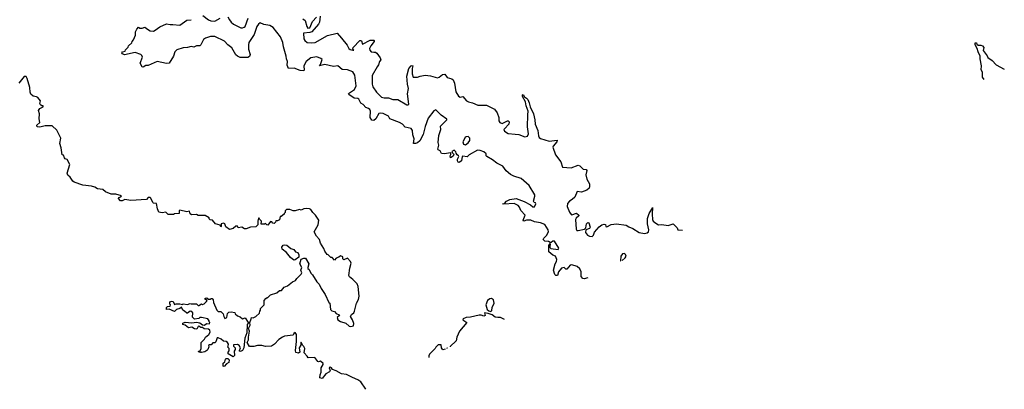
# Model space of a CAD drawing. Extents: x 2029826 to 2248070, y 228728 to 402406.
# Tile 315 of 368: x 2208123 to 2219394, y 231039 to 235274. Entities that reach past the tile are written whole.
import ezdxf

# ---------------------------------------------------------------- set-up
doc = ezdxf.new("R2010")
doc.units = 0

msp = doc.modelspace()

# ---------------------------------------------------------------- linework, layer by layer
at = {"layer": '0CON10XD'}
for points in [[(2214625, 232318), (2214585, 232305), (2214568, 232308), (2214552, 232332), (2214551, 232385), (2214535, 232420), (2214505, 232446), (2214445, 232465), (2214425, 232461), (2214385, 232414), (2214375, 232416), (2214355, 232434), (2214326, 232425), (2214289, 232385), (2214279, 232341), (2214262, 232342), (2214250, 232355), (2214232, 232405), (2214251, 232475), (2214269, 232505), (2214270, 232525), (2214255, 232565), (2214226, 232576), (2214180, 232615), (2214180, 232685), (2214195, 232710), (2214190, 232665), (2214202, 232652), (2214285, 232640), (2214296, 232656), (2214245, 232736), (2214225, 232738), (2214205, 232720), (2214195, 232720), (2214175, 232731), (2214135, 232738), (2214116, 232755), (2214121, 232769), (2214155, 232801), (2214175, 232845), (2214173, 232865), (2214135, 232928), (2214083, 232945), (2214016, 232956), (2213975, 232976), (2213924, 232976), (2213894, 232964), (2213886, 232976), (2213909, 233035), (2213859, 233089), (2213844, 233125), (2213828, 233145), (2213785, 233168), (2213665, 233160), (2213650, 233165), (2213672, 233168), (2213694, 233195), (2213735, 233215), (2213805, 233224), (2213899, 233189), (2213972, 233152), (2213995, 233130), (2214015, 233130), (2214031, 233165), (2214028, 233175), (2214011, 233181), (2214003, 233195), (2214020, 233250), (2214018, 233268), (2213954, 233375), (2213863, 233455), (2213781, 233481), (2213741, 233501), (2213693, 233543), (2213654, 233595), (2213585, 233630), (2213535, 233669), (2213470, 233705), (2213463, 233715), (2213463, 233735), (2213435, 233758), (2213395, 233774), (2213365, 233778), (2213268, 233725), (2213245, 233703), (2213195, 233711), (2213187, 233705), (2213182, 233655), (2213155, 233638), (2213141, 233641), (2213134, 233655), (2213136, 233675), (2213150, 233705), (2213147, 233715), (2213132, 233725), (2213118, 233745), (2213115, 233760), (2213095, 233780), (2213070, 233765), (2213072, 233752), (2213090, 233735), (2213092, 233725), (2213085, 233712), (2213055, 233690), (2213050, 233715), (2213058, 233728), (2213058, 233748), (2212983, 233737), (2212952, 233742), (2212935, 233772), (2212915, 233782), (2212911, 233791), (2212922, 233838), (2212912, 233865), (2212922, 233948), (2212943, 234015), (2212939, 234055), (2213011, 234125), (2213011, 234135), (2212949, 234179), (2212885, 234241), (2212865, 234230), (2212798, 234145), (2212765, 234051), (2212741, 233959), (2212705, 233885), (2212675, 233862), (2212654, 233854), (2212632, 233855), (2212638, 233908), (2212622, 233955), (2212619, 234005), (2212605, 234027), (2212535, 234043), (2212506, 234075), (2212471, 234095), (2212359, 234139), (2212345, 234167), (2212285, 234199), (2212255, 234203), (2212235, 234198), (2212201, 234139), (2212175, 234119), (2212155, 234121), (2212135, 234154), (2212139, 234225), (2212131, 234245), (2212115, 234258), (2212085, 234269), (2212055, 234302), (2212029, 234319), (2212005, 234363), (2211995, 234371), (2211953, 234373), (2211889, 234415), (2211886, 234425), (2211898, 234435), (2211955, 234473), (2211974, 234515), (2211959, 234639), (2211935, 234678), (2211875, 234700), (2211815, 234705), (2211765, 234746), (2211715, 234736), (2211615, 234762), (2211554, 234744), (2211568, 234762), (2211586, 234816), (2211569, 234829), (2211525, 234850), (2211457, 234835), (2211401, 234795), (2211375, 234745), (2211380, 234695), (2211375, 234689), (2211335, 234691), (2211265, 234718), (2211201, 234715), (2211183, 234753), (2211190, 234795), (2211176, 234825), (2211173, 234855), (2211142, 234962), (2211134, 235014), (2211108, 235078), (2211025, 235184), (2210988, 235208), (2210917, 235217), (2210875, 235236), (2210855, 235222), (2210836, 235194), (2210805, 235106), (2210746, 235014), (2210740, 234985), (2210742, 234935), (2210761, 234875), (2210755, 234852), (2210735, 234841), (2210645, 234839), (2210615, 234854), (2210595, 234873), (2210551, 234951), (2210505, 234986), (2210466, 235026), (2210355, 235080), (2210307, 235083), (2210248, 235062), (2210226, 235045), (2210196, 234985), (2210185, 234976), (2210145, 234974), (2210115, 234959), (2210085, 234967), (2210045, 234954), (2209995, 234952), (2209922, 234928), (2209898, 234905), (2209885, 234856), (2209835, 234774), (2209805, 234773), (2209695, 234796), (2209595, 234750), (2209565, 234750), (2209535, 234730), (2209524, 234735), (2209500, 234775), (2209527, 234845), (2209521, 234865), (2209510, 234875), (2209445, 234898), (2209323, 234873), (2209301, 234881), (2209292, 234895), (2209300, 234905), (2209330, 234915), (2209335, 234930), (2209365, 234960), (2209370, 234975), (2209405, 235010), (2209410, 235025), (2209427, 235043), (2209450, 235095), (2209448, 235135), (2209463, 235167), (2209482, 235188), (2209498, 235178), (2209525, 235178), (2209555, 235190), (2209587, 235167), (2209615, 235146), (2209656, 235144), (2209675, 235152), (2209725, 235192), (2209805, 235228), (2209845, 235217), (2209875, 235220), (2209955, 235210), (2210035, 235268), (2210085, 235274)], [(2210221, 235321), (2210283, 235273), (2210311, 235261), (2210355, 235257), (2210418, 235292)], [(2210506, 235305), (2210523, 235273), (2210544, 235244), (2210571, 235221), (2210655, 235181), (2210675, 235182), (2210693, 235187), (2210703, 235197), (2210739, 235291)], [(2211362, 235282), (2211390, 235265), (2211408, 235195), (2211420, 235175), (2211445, 235182), (2211475, 235252), (2211519, 235301)], [(2211563, 235315), (2211556, 235245), (2211545, 235222), (2211465, 235136), (2211445, 235127), (2211370, 235120), (2211376, 235055), (2211388, 235035), (2211415, 235014), (2211465, 235007), (2211505, 235014), (2211645, 235093), (2211755, 235119), (2211805, 235064), (2211870, 234980), (2211889, 234945), (2211905, 234932), (2211935, 234923), (2211948, 234925), (2211937, 234937), (2211941, 234955), (2212015, 235034), (2212025, 235037), (2212035, 235030), (2212045, 234992), (2212135, 235041), (2212178, 235038), (2212182, 235035), (2212180, 235025), (2212141, 234975), (2212128, 234945), (2212131, 234925), (2212145, 234907), (2212175, 234902), (2212195, 234901), (2212211, 234891), (2212250, 234835), (2212257, 234815), (2212243, 234795), (2212231, 234755), (2212214, 234735), (2212157, 234635), (2212157, 234535), (2212164, 234504), (2212206, 234445), (2212265, 234387), (2212295, 234378), (2212345, 234380), (2212395, 234361), (2212450, 234360), (2212555, 234299), (2212571, 234299), (2212576, 234305), (2212561, 234425), (2212575, 234485), (2212561, 234535), (2212553, 234625), (2212577, 234713), (2212605, 234744), (2212615, 234749), (2212623, 234745), (2212616, 234715), (2212615, 234655), (2212627, 234615), (2212675, 234614), (2212707, 234627), (2212765, 234638), (2212825, 234631), (2212905, 234609), (2212925, 234616), (2212963, 234647), (2212988, 234648), (2213015, 234611), (2213068, 234598), (2213086, 234585), (2213099, 234545), (2213115, 234448), (2213145, 234398), (2213165, 234388), (2213195, 234393), (2213238, 234345), (2213262, 234332), (2213305, 234321), (2213366, 234296), (2213465, 234293), (2213557, 234247), (2213590, 234205), (2213608, 234155), (2213606, 234115), (2213619, 234095), (2213645, 234086), (2213705, 234114), (2213715, 234114), (2213726, 234105), (2213722, 234075), (2213671, 234025), (2213666, 234014), (2213673, 233995), (2213715, 233969), (2213794, 233964)], [(2219162, 234589), (2219143, 234615), (2219143, 234673), (2219129, 234699), (2219133, 234745), (2219116, 234825), (2219118, 234855), (2219094, 234905), (2219083, 234943), (2219062, 234985), (2219062, 235008), (2219075, 235010), (2219080, 234995), (2219093, 234983), (2219125, 234983), (2219145, 234973), (2219159, 234955), (2219152, 234922), (2219198, 234858), (2219205, 234840), (2219255, 234807), (2219302, 234755), (2219394, 234707)], [(2212085, 231039), (2212028, 231125), (2211995, 231148), (2211932, 231175), (2211865, 231208), (2211805, 231218), (2211745, 231250), (2211704, 231264), (2211691, 231285), (2211675, 231291), (2211666, 231284), (2211677, 231255), (2211670, 231240), (2211627, 231215), (2211586, 231164), (2211560, 231170), (2211563, 231205), (2211574, 231235), (2211574, 231286), (2211598, 231322), (2211596, 231335), (2211565, 231360), (2211545, 231352), (2211535, 231358), (2211502, 231402), (2211425, 231400), (2211415, 231420), (2211380, 231455), (2211388, 231505), (2211375, 231530), (2211362, 231542), (2211345, 231580), (2211340, 231575), (2211340, 231545), (2211322, 231515), (2211330, 231465), (2211315, 231452), (2211285, 231460), (2211280, 231485), (2211292, 231585), (2211290, 231665), (2211275, 231690), (2211262, 231678), (2211255, 231660), (2211155, 231648), (2211130, 231635), (2211091, 231609), (2211040, 231555), (2211007, 231533), (2210935, 231528), (2210895, 231540), (2210845, 231542), (2210802, 231528), (2210755, 231530), (2210727, 231575), (2210743, 231605), (2210740, 231635), (2210752, 231705), (2210743, 231735), (2210762, 231775), (2210758, 231805), (2210772, 231848), (2210775, 231860), (2210795, 231857), (2210825, 231874), (2210868, 231912), (2210870, 231935), (2210880, 231945), (2210880, 231965), (2210920, 232005), (2210920, 232055), (2210942, 232078), (2210955, 232090), (2210965, 232090), (2210995, 232120), (2211067, 232143), (2211095, 232170), (2211118, 232172), (2211152, 232208), (2211190, 232225), (2211245, 232272), (2211280, 232285), (2211295, 232310), (2211345, 232358), (2211352, 232375), (2211342, 232405), (2211352, 232435), (2211330, 232475), (2211345, 232530), (2211375, 232542), (2211395, 232540), (2211432, 232475), (2211420, 232435), (2211422, 232422), (2211435, 232410), (2211455, 232370), (2211475, 232350), (2211525, 232270), (2211550, 232245), (2211572, 232195), (2211620, 232125), (2211662, 232035), (2211672, 232025), (2211680, 231955), (2211695, 231937), (2211725, 231930), (2211746, 231906), (2211781, 231891), (2211783, 231885), (2211758, 231862), (2211764, 231834), (2211795, 231814), (2211858, 231798), (2211895, 231762), (2211915, 231760), (2211942, 231768), (2211946, 231794), (2211934, 231834), (2211908, 231875), (2211920, 231895), (2211948, 231915), (2211957, 231933), (2211978, 232025), (2212002, 232068), (2212008, 232105), (2211998, 232215), (2211987, 232247), (2211938, 232298), (2211897, 232327), (2211891, 232341), (2211900, 232425), (2211916, 232484), (2211911, 232505), (2211875, 232542), (2211833, 232523), (2211820, 232535), (2211820, 232555), (2211795, 232570), (2211777, 232553), (2211745, 232540), (2211725, 232520), (2211698, 232548), (2211685, 232550), (2211655, 232580), (2211644, 232584), (2211615, 232620), (2211603, 232653), (2211568, 232715), (2211556, 232756), (2211522, 232795), (2211494, 232844), (2211540, 232925), (2211548, 232975), (2211510, 233035), (2211478, 233065), (2211455, 233100), (2211442, 233108), (2211405, 233112), (2211375, 233108), (2211345, 233092), (2211325, 233098), (2211275, 233082), (2211253, 233083), (2211215, 233100), (2211175, 233100), (2211160, 233085), (2211160, 233065), (2211150, 233055), (2211150, 233045), (2211115, 233020), (2211105, 233020), (2211095, 232980), (2211075, 232970), (2211055, 232970), (2211050, 232955), (2211035, 232940), (2211022, 232942), (2211008, 232958), (2210995, 232960), (2210965, 232920), (2210952, 232922), (2210935, 232940), (2210925, 232930), (2210885, 232930), (2210890, 232965), (2210870, 232985), (2210865, 233000), (2210855, 233000), (2210850, 232965), (2210848, 232925), (2210835, 232907), (2210825, 232902), (2210765, 232898), (2210715, 232878), (2210695, 232878), (2210665, 232898), (2210625, 232890), (2210615, 232910), (2210595, 232910), (2210567, 232883), (2210525, 232870), (2210482, 232902), (2210470, 232935), (2210455, 232942), (2210430, 232935), (2210430, 232905), (2210425, 232900), (2210418, 232918), (2210363, 232933), (2210330, 232975), (2210302, 232982), (2210292, 232992), (2210290, 233005), (2210245, 233030), (2210165, 233032), (2210145, 233040), (2210088, 233038), (2210075, 233050), (2210065, 233080), (2210035, 233074), (2209955, 233092), (2209948, 233085), (2209948, 233052), (2209895, 233050), (2209885, 233040), (2209823, 233043), (2209795, 233070), (2209755, 233062), (2209715, 233070), (2209700, 233105), (2209688, 233168), (2209655, 233170), (2209645, 233180), (2209625, 233230), (2209615, 233238), (2209593, 233237), (2209575, 233212), (2209395, 233203), (2209325, 233212), (2209295, 233197), (2209278, 233198), (2209252, 233225), (2209258, 233235), (2209280, 233245), (2209288, 233255), (2209225, 233273), (2209170, 233275), (2209105, 233302), (2209075, 233329), (2209014, 233334), (2208982, 233355), (2208946, 233366), (2208845, 233376), (2208745, 233414), (2208730, 233425), (2208700, 233470), (2208672, 233492), (2208666, 233515), (2208696, 233615), (2208665, 233672), (2208645, 233680), (2208635, 233690), (2208625, 233720), (2208610, 233725), (2208598, 233805), (2208582, 233855), (2208592, 233915), (2208548, 234008), (2208495, 234056), (2208415, 234059), (2208354, 234044), (2208322, 234045), (2208318, 234065), (2208353, 234095), (2208347, 234137), (2208349, 234195), (2208339, 234235), (2208354, 234256), (2208390, 234275), (2208390, 234285), (2208375, 234288), (2208359, 234299), (2208354, 234315), (2208360, 234345), (2208331, 234381), (2208315, 234389), (2208275, 234396), (2208250, 234420), (2208242, 234442), (2208237, 234495), (2208209, 234599), (2208195, 234623), (2208175, 234623), (2208113, 234545)], [(2213794, 233964), (2213835, 233958), (2213905, 233931), (2213935, 233941), (2213948, 233965), (2213936, 234045), (2213938, 234182), (2213944, 234225), (2213920, 234285), (2213912, 234332), (2213880, 234395), (2213878, 234412), (2213885, 234418), (2213900, 234390), (2213925, 234374), (2213938, 234358), (2213955, 234323), (2213967, 234275), (2214005, 234195), (2214021, 234125), (2214023, 234075), (2214053, 234005), (2214061, 233945), (2214070, 233925), (2214085, 233913), (2214185, 233882), (2214277, 233895), (2214271, 233875), (2214228, 233825), (2214226, 233815), (2214255, 233724), (2214319, 233645), (2214336, 233586), (2214435, 233577), (2214515, 233607), (2214535, 233598), (2214573, 233563), (2214606, 233556), (2214614, 233545), (2214604, 233495), (2214615, 233448), (2214644, 233395), (2214646, 233364), (2214640, 233345), (2214615, 233320), (2214555, 233297), (2214503, 233305), (2214479, 233241), (2214448, 233212), (2214415, 233194), (2214394, 233166), (2214389, 233135), (2214415, 233070), (2214435, 233041), (2214445, 233037), (2214495, 233057), (2214522, 233035), (2214522, 233025), (2214492, 232998), (2214486, 232984), (2214494, 232875), (2214500, 232860), (2214515, 232857), (2214588, 232872), (2214602, 232888), (2214610, 232935), (2214625, 232952), (2214636, 232946), (2214654, 232895), (2214645, 232881), (2214602, 232868), (2214601, 232835), (2214624, 232805), (2214645, 232793), (2214675, 232788), (2214691, 232805), (2214702, 232838), (2214758, 232902), (2214787, 232923), (2214815, 232930), (2214827, 232927), (2214834, 232905), (2214845, 232901), (2214892, 232928), (2214955, 232934), (2215065, 232918), (2215095, 232899), (2215141, 232881), (2215214, 232835), (2215275, 232823), (2215305, 232830), (2215321, 232845), (2215325, 232865), (2215310, 232935), (2215309, 232995), (2215330, 233055), (2215359, 233101), (2215365, 233122), (2215361, 233045), (2215365, 232985), (2215375, 232967), (2215405, 232941), (2215435, 232924), (2215475, 232928), (2215545, 232916), (2215605, 232933), (2215649, 232889), (2215658, 232865), (2215710, 232861)], [(2213225, 233840), (2213255, 233861), (2213275, 233890), (2213276, 233916), (2213256, 233936), (2213235, 233933), (2213223, 233925), (2213197, 233875), (2213205, 233848), (2213225, 233840)], [(2211265, 232518), (2211245, 232529), (2211221, 232551), (2211178, 232608), (2211126, 232645), (2211122, 232668), (2211138, 232692), (2211154, 232696), (2211179, 232689), (2211225, 232651), (2211261, 232641), (2211281, 232615), (2211308, 232605), (2211319, 232579), (2211317, 232553), (2211275, 232522), (2211265, 232518)], [(2215018, 232515), (2215055, 232546), (2215067, 232565), (2215059, 232585), (2215045, 232595), (2215025, 232592), (2215003, 232565), (2215002, 232512), (2215005, 232508)], [(2210565, 231412), (2210510, 231445), (2210510, 231465), (2210522, 231478), (2210522, 231495), (2210520, 231505), (2210500, 231525), (2210510, 231535), (2210512, 231555), (2210500, 231575), (2210485, 231586), (2210455, 231590), (2210430, 231615), (2210395, 231630), (2210385, 231630), (2210368, 231582), (2210355, 231570), (2210335, 231570), (2210315, 231550), (2210295, 231550), (2210285, 231540), (2210288, 231525), (2210278, 231495), (2210265, 231482), (2210242, 231468), (2210205, 231460), (2210195, 231470), (2210188, 231462), (2210172, 231465), (2210170, 231475), (2210190, 231480), (2210201, 231505), (2210200, 231575), (2210238, 231612), (2210250, 231635), (2210288, 231665), (2210302, 231695), (2210300, 231715), (2210285, 231728), (2210235, 231732), (2210217, 231747), (2210198, 231748), (2210175, 231762), (2210165, 231760), (2210152, 231728), (2210123, 231733), (2210095, 231752), (2210055, 231743), (2210015, 231772), (2209992, 231782), (2209992, 231795), (2210015, 231808), (2210095, 231800), (2210145, 231810), (2210185, 231802), (2210216, 231776), (2210235, 231772), (2210265, 231792), (2210295, 231790), (2210300, 231805), (2210292, 231812), (2210290, 231825), (2210275, 231848), (2210205, 231860), (2210185, 231860), (2210175, 231850), (2210123, 231843), (2210102, 231865), (2210103, 231915), (2210095, 231930), (2210075, 231936), (2210045, 231910), (2210035, 231910), (2210010, 231935), (2209990, 231945), (2209975, 231980), (2209957, 231963), (2209918, 231952), (2209895, 231932), (2209835, 231958), (2209803, 231953), (2209802, 231975), (2209815, 231988), (2209845, 231992), (2209850, 232005), (2209840, 232015), (2209840, 232035), (2209850, 232045), (2209865, 232048), (2209880, 232045), (2209895, 232010), (2209915, 232020), (2209955, 232020), (2209985, 232010), (2209995, 232018), (2210045, 232012), (2210075, 232022), (2210085, 232018), (2210145, 232020), (2210165, 232000), (2210175, 232000), (2210205, 232020), (2210215, 232012), (2210235, 232017), (2210262, 232045), (2210268, 232058), (2210240, 232075), (2210250, 232085), (2210265, 232088), (2210285, 232070), (2210305, 232070), (2210315, 232080), (2210325, 232080), (2210338, 232065), (2210340, 232035), (2210380, 231945), (2210395, 231930), (2210425, 231930), (2210450, 231905), (2210458, 231875), (2210471, 231851), (2210495, 231860), (2210501, 231909), (2210518, 231922), (2210545, 231928), (2210585, 231920), (2210590, 231905), (2210615, 231880), (2210645, 231870), (2210675, 231848), (2210705, 231858), (2210738, 231805), (2210738, 231795), (2210727, 231783), (2210721, 231685), (2210700, 231625), (2210690, 231515), (2210675, 231482), (2210651, 231471), (2210640, 231475), (2210640, 231485), (2210652, 231515), (2210635, 231542), (2210615, 231552), (2210572, 231548), (2210572, 231532), (2210590, 231515), (2210590, 231495), (2210578, 231475), (2210580, 231425), (2210565, 231412)], [(2213515, 231932), (2213528, 231942), (2213532, 231975), (2213554, 232025), (2213546, 232065), (2213525, 232080), (2213505, 232077), (2213478, 232055), (2213458, 232005), (2213474, 231954), (2213495, 231937), (2213515, 231932)], [(2213671, 231839), (2213625, 231862), (2213595, 231860), (2213565, 231867), (2213531, 231891), (2213485, 231909), (2213444, 231916), (2213452, 231885), (2213435, 231876), (2213405, 231888), (2213382, 231888), (2213285, 231867), (2213235, 231862), (2213200, 231845), (2213194, 231834), (2213240, 231805), (2213157, 231705), (2213128, 231635), (2213120, 231595), (2213052, 231528), (2213051, 231526)], [(2212995, 231497), (2212965, 231490), (2212953, 231513), (2212948, 231548), (2212915, 231550), (2212885, 231520), (2212880, 231505), (2212815, 231440), (2212808, 231422), (2212807, 231403)], [(2213020, 231510), (2213015, 231510), (2213010, 231505)], [(2210465, 231300), (2210450, 231305), (2210453, 231337), (2210470, 231355), (2210478, 231385), (2210485, 231392), (2210505, 231393), (2210520, 231375), (2210517, 231345), (2210491, 231329), (2210465, 231300)]]:
    msp.add_lwpolyline(points, dxfattribs=at)

doc.saveas('drawing.dxf')
